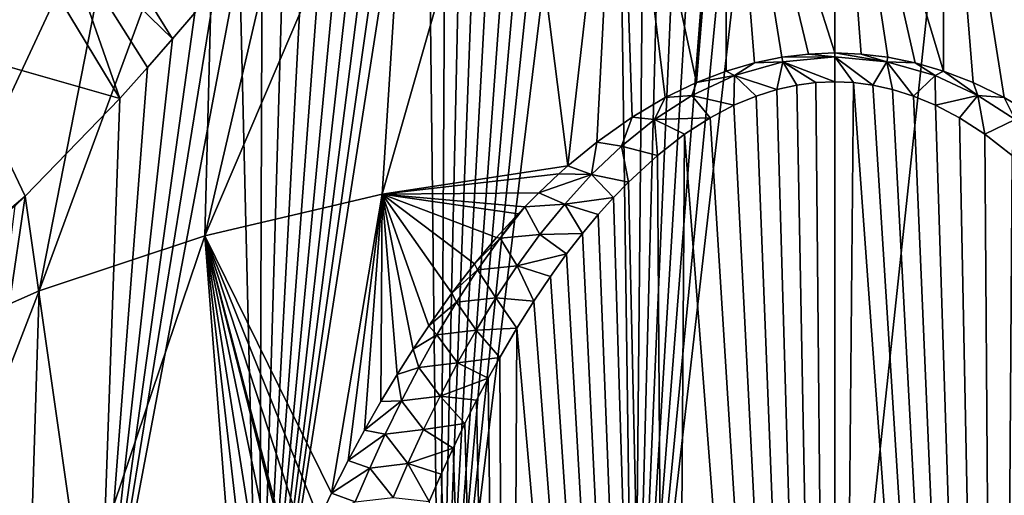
# Model space of a CAD drawing. Header units: metres. Extents: x -109 to 109, y -452 to 89.
# Tile 434 of 656: x 65.32 to 78.83, y -27.6 to -21.07. Entities that reach past the tile are written whole.
import ezdxf

# ---------------------------------------------------------------- set-up
doc = ezdxf.new("R2010")
doc.units = ezdxf.units.M
doc.layers.add('solid_k244270000c71_000_01_01', color=7, linetype='CONTINUOUS')

msp = doc.modelspace()

# ---------------------------------------------------------------- linework, layer by layer
at = {"layer": 'solid_k244270000c71_000_01_01'}
for points in [[(76.5, -32.768631, 4.633224), (76.5, -8.603646, -12.287281), (79.102921, -8.476716, -12.098351)], [(79.256241, -32.622139, 4.842438), (76.5, -32.768631, 4.633224), (79.102921, -8.476716, -12.098351)], [(73.743759, -32.622139, 4.842438), (76.5, -8.603646, -12.287281), (76.5, -32.768631, 4.633224)], [(73.743759, -32.622139, 4.842438), (75.992767, -9.307981, -11.783628), (76.5, -8.603646, -12.287281)], [(73.743759, -32.622139, 4.842438), (75.519783, -9.95563, -11.301472), (75.992767, -9.307981, -11.783628)], [(73.743759, -32.622139, 4.842438), (75.08065, -10.549353, -10.842721), (75.519783, -9.95563, -11.301472)], [(73.743759, -32.622139, 4.842438), (74.670326, -11.09618, -10.405253), (75.08065, -10.549353, -10.842721)], [(73.743759, -32.622139, 4.842438), (74.289726, -11.602024, -9.987907), (74.670326, -11.09618, -10.405253)], [(73.743759, -32.622139, 4.842438), (73.938858, -12.071324, -9.590292), (74.289726, -11.602024, -9.987907)], [(73.743759, -32.622139, 4.842438), (73.468704, -12.718305, -9.028355), (73.938858, -12.071324, -9.590292)], [(71.081375, -32.187649, 5.462956), (73.059021, -13.305793, -8.506477), (73.468704, -12.718305, -9.028355)], [(73.743759, -32.622139, 4.842438), (71.081375, -32.187649, 5.462956), (73.468704, -12.718305, -9.028355)], [(71.081375, -32.187649, 5.462956), (72.700439, -13.838325, -8.024719), (73.059021, -13.305793, -8.506477)], [(71.081375, -32.187649, 5.462956), (72.387001, -14.319567, -7.583116), (72.700439, -13.838325, -8.024719)], [(71.081375, -32.187649, 5.462956), (72.028328, -14.88833, -7.05409), (72.387001, -14.319567, -7.583116)], [(71.081375, -32.187649, 5.462956), (71.718025, -15.391135, -6.579176), (72.028328, -14.88833, -7.05409)], [(71.081375, -32.187649, 5.462956), (71.436028, -15.853216, -6.136007), (71.718025, -15.391135, -6.579176)], [(71.081375, -32.187649, 5.462956), (71.166817, -16.300714, -5.701236), (71.436028, -15.853216, -6.136007)], [(71.081375, -32.187649, 5.462956), (70.904587, -16.737143, -5.27042), (71.166817, -16.300714, -5.701236)], [(68.603516, -31.479954, 6.473648), (70.644066, -17.150661, -4.849516), (70.904587, -16.737143, -5.27042)], [(71.081375, -32.187649, 5.462956), (68.603516, -31.479954, 6.473648), (70.904587, -16.737143, -5.27042)], [(74.602272, -21.933313, 38.566727), (75.012062, -16.850414, 31.401363), (73.536812, -16.968449, 31.232792)], [(74.602272, -21.933313, 38.566727), (75.007797, -21.777161, 38.417278), (75.012062, -16.850414, 31.401363)], [(75.007797, -21.777161, 38.417278), (75.395943, -21.66333, 38.308338), (75.012062, -16.850414, 31.401363)], [(76.499893, -21.526289, 38.17717), (76.5, -16.810957, 31.457714), (75.012062, -16.850414, 31.401363)], [(76.137802, -21.540876, 38.191082), (76.499893, -21.526289, 38.17717), (75.012062, -16.850414, 31.401363)], [(75.771339, -21.585917, 38.234249), (76.137802, -21.540876, 38.191082), (75.012062, -16.850414, 31.401363)], [(75.395943, -21.66333, 38.308338), (75.771339, -21.585917, 38.234249), (75.012062, -16.850414, 31.401363)], [(76.499893, -21.526289, 38.17717), (76.861992, -21.540859, 38.191067), (76.5, -16.810957, 31.457714)], [(77.991974, -21.777081, 38.417202), (77.987938, -16.850414, 31.401363), (76.5, -16.810957, 31.457714)], [(77.603828, -21.663277, 38.308289), (77.991974, -21.777081, 38.417202), (76.5, -16.810957, 31.457714)], [(77.228447, -21.585876, 38.234211), (77.603828, -21.663277, 38.308289), (76.5, -16.810957, 31.457714)], [(76.861992, -21.540859, 38.191067), (77.228447, -21.585876, 38.234211), (76.5, -16.810957, 31.457714)], [(79.763962, -22.749218, 39.346893), (79.463188, -16.968449, 31.232792), (77.987938, -16.850414, 31.401363)], [(79.278618, -22.40696, 39.019848), (79.763962, -22.749218, 39.346893), (77.987938, -16.850414, 31.401363)], [(78.824875, -22.139629, 38.764145), (79.278618, -22.40696, 39.019848), (77.987938, -16.850414, 31.401363)], [(78.397491, -21.933212, 38.566631), (78.824875, -22.139629, 38.764145), (77.987938, -16.850414, 31.401363)], [(77.991974, -21.777081, 38.417202), (78.397491, -21.933212, 38.566631), (77.987938, -16.850414, 31.401363)], [(72.836006, -23.077105, 39.659992), (73.536812, -16.968449, 31.232792), (72.086838, -17.164055, 30.953436)], [(72.836006, -23.077105, 39.659992), (73.235748, -22.749441, 39.347103), (73.536812, -16.968449, 31.232792)], [(73.235748, -22.749441, 39.347103), (73.721115, -22.407129, 39.020012), (73.536812, -16.968449, 31.232792)], [(74.174873, -22.139765, 38.764275), (74.602272, -21.933313, 38.566727), (73.536812, -16.968449, 31.232792)], [(73.721115, -22.407129, 39.020012), (74.174873, -22.139765, 38.764275), (73.536812, -16.968449, 31.232792)], [(68.603516, -31.479954, 6.473648), (70.379669, -17.55057, -4.428955), (70.644066, -17.150661, -4.849516)], [(70.290634, -23.465952, 39.12635), (72.086838, -17.164055, 30.953436), (70.674515, -17.435566, 30.56568)], [(70.290634, -23.465952, 39.12635), (72.836006, -23.077105, 39.659992), (72.086838, -17.164055, 30.953436)], [(67.85965, -24.038185, 38.30912), (70.674515, -17.435566, 30.56568), (69.31189, -17.780661, 30.072832)], [(67.85965, -24.038185, 38.30912), (70.290634, -23.465952, 39.12635), (70.674515, -17.435566, 30.56568)], [(68.603516, -31.479954, 6.473648), (70.114433, -17.946213, -4.003419), (70.379669, -17.55057, -4.428955)], [(67.85965, -24.038185, 38.30912), (69.31189, -17.780661, 30.072832), (68.010597, -18.1964, 29.479094)], [(68.603516, -31.479954, 6.473648), (69.842476, -18.330641, -3.573945), (70.114433, -17.946213, -4.003419)], [(65.583961, -24.79179, 37.232861), (68.010597, -18.1964, 29.479094), (66.781723, -18.679235, 28.789534)], [(65.583961, -24.79179, 37.232861), (67.85965, -24.038185, 38.30912), (68.010597, -18.1964, 29.479094)], [(68.603516, -31.479954, 6.473648), (69.55439, -18.704197, -3.133446), (69.842476, -18.330641, -3.573945)], [(63.731647, -19.821789, 25.650137), (65.720901, -18.570175, 27.437626), (64.069374, -21.801991, 22.822115)], [(65.720901, -18.570175, 27.437626), (65.418373, -20.552326, 24.606819), (64.069374, -21.801991, 22.822115)], [(63.504475, -25.713221, 35.91692), (66.781723, -18.679235, 28.789534), (65.635773, -19.225044, 28.010038)], [(63.504475, -25.713221, 35.91692), (65.583961, -24.79179, 37.232861), (66.781723, -18.679235, 28.789534)], [(68.603516, -31.479954, 6.473648), (69.256699, -19.082554, -2.673422), (69.55439, -18.704197, -3.133446)], [(68.603516, -31.479954, 6.473648), (68.951668, -19.470848, -2.19048), (69.256699, -19.082554, -2.673422)], [(63.504475, -25.713221, 35.91692), (65.635773, -19.225044, 28.010038), (64.58252, -19.829168, 27.147259)], [(66.235313, -19.428638, -0.158202), (67.414154, -21.334579, 0.368523), (65.885651, -19.847311, 0.539514)], [(66.235313, -19.428638, -0.158202), (67.719528, -20.977575, -0.157856), (67.414154, -21.334579, 0.368523)], [(68.603516, -31.479954, 6.473648), (68.644241, -19.856319, -1.695978), (68.951668, -19.470848, -2.19048)], [(65.543068, -20.24926, 1.243706), (64.444382, -21.509459, 3.707725), (63.244152, -19.723843, 3.122838)], [(65.885651, -19.847311, 0.539514), (66.689873, -22.151937, 1.65845), (65.543068, -20.24926, 1.243706)], [(65.885651, -19.847311, 0.539514), (67.414154, -21.334579, 0.368523), (67.073013, -21.724924, 0.9685)], [(65.885651, -19.847311, 0.539514), (67.073013, -21.724924, 0.9685), (66.689873, -22.151937, 1.65845)], [(68.603516, -31.479954, 6.473648), (68.331131, -20.242048, -1.18435), (68.644241, -19.856319, -1.695978)], [(65.063316, -20.23398, 24.711304), (63.671082, -21.523689, 22.86941), (65.418373, -20.552326, 24.606819)], [(65.543068, -20.24926, 1.243706), (66.689873, -22.151937, 1.65845), (64.444382, -21.509459, 3.707725)], [(66.394569, -30.523157, 7.840095), (67.995758, -20.648588, -0.625944), (68.331131, -20.242048, -1.18435)], [(68.603516, -31.479954, 6.473648), (66.394569, -30.523157, 7.840095), (68.331131, -20.242048, -1.18435)], [(63.671082, -21.523689, 22.86941), (64.069374, -21.801991, 22.822115), (65.418373, -20.552326, 24.606819)], [(66.394569, -30.523157, 7.840095), (67.719528, -20.977575, -0.157856), (67.995758, -20.648588, -0.625944)], [(66.394569, -30.523157, 7.840095), (67.414154, -21.334579, 0.368523), (67.719528, -20.977575, -0.157856)], [(66.394569, -30.523157, 7.840095), (67.073013, -21.724924, 0.9685), (67.414154, -21.334579, 0.368523)], [(64.444382, -21.509459, 3.707725), (65.393623, -23.494326, 4.142952), (64.212723, -24.49719, 6.650004)], [(64.444382, -21.509459, 3.707725), (66.689873, -22.151937, 1.65845), (65.393623, -23.494326, 4.142952)], [(75.784851, -21.646906, 38.311966), (75.771339, -21.585917, 38.234249), (75.395943, -21.66333, 38.308338)], [(76.500008, -21.577595, 38.242462), (76.137802, -21.540876, 38.191082), (75.771339, -21.585917, 38.234249)], [(75.784851, -21.646906, 38.311966), (76.500008, -21.577595, 38.242462), (75.771339, -21.585917, 38.234249)], [(75.784851, -21.646906, 38.311966), (76.499939, -21.921095, 38.572323), (76.500008, -21.577595, 38.242462)], [(76.500008, -21.577595, 38.242462), (76.499893, -21.526289, 38.17717), (76.137802, -21.540876, 38.191082)], [(77.215157, -21.646917, 38.311977), (76.861992, -21.540859, 38.191067), (76.499893, -21.526289, 38.17717)], [(76.500008, -21.577595, 38.242462), (77.215157, -21.646917, 38.311977), (76.499893, -21.526289, 38.17717)], [(76.500008, -21.577595, 38.242462), (76.499939, -21.921095, 38.572323), (76.758415, -21.932272, 38.583065)], [(76.500008, -21.577595, 38.242462), (76.758415, -21.932272, 38.583065), (77.021194, -21.966848, 38.616249)], [(76.500008, -21.577595, 38.242462), (77.021194, -21.966848, 38.616249), (77.215157, -21.646917, 38.311977)], [(77.215157, -21.646917, 38.311977), (77.228447, -21.585876, 38.234211), (76.861992, -21.540859, 38.191067)], [(77.215157, -21.646917, 38.311977), (77.603828, -21.663277, 38.308289), (77.228447, -21.585876, 38.234211)], [(66.394569, -30.523157, 7.840095), (66.689873, -22.151937, 1.65845), (67.073013, -21.724924, 0.9685)], [(75.124611, -21.836765, 38.501923), (75.395943, -21.66333, 38.308338), (75.007797, -21.777161, 38.417278)], [(75.124611, -21.836765, 38.501923), (75.784851, -21.646906, 38.311966), (75.395943, -21.66333, 38.308338)], [(75.124611, -21.836765, 38.501923), (75.706535, -22.0273, 38.674259), (75.784851, -21.646906, 38.311966)], [(75.784851, -21.646906, 38.311966), (75.706535, -22.0273, 38.674259), (75.978683, -21.966871, 38.616272)], [(75.784851, -21.646906, 38.311966), (75.978683, -21.966871, 38.616272), (76.241478, -21.932281, 38.583076)], [(75.784851, -21.646906, 38.311966), (76.241478, -21.932281, 38.583076), (76.499939, -21.921095, 38.572323)], [(77.215157, -21.646917, 38.311977), (77.021194, -21.966848, 38.616249), (77.293335, -22.027267, 38.674229)], [(77.215157, -21.646917, 38.311977), (77.875381, -21.836788, 38.501949), (77.603828, -21.663277, 38.308289)], [(77.215157, -21.646917, 38.311977), (77.293335, -22.027267, 38.674229), (77.578941, -22.117689, 38.76099)], [(77.215157, -21.646917, 38.311977), (77.578941, -22.117689, 38.76099), (77.875381, -21.836788, 38.501949)], [(77.875381, -21.836788, 38.501949), (77.991974, -21.777081, 38.417202), (77.603828, -21.663277, 38.308289)], [(74.540291, -22.11132, 38.775558), (75.124611, -21.836765, 38.501923), (74.602272, -21.933313, 38.566727)], [(74.540291, -22.11132, 38.775558), (75.116768, -22.244818, 38.882912), (75.124611, -21.836765, 38.501923)], [(75.124611, -21.836765, 38.501923), (75.007797, -21.777161, 38.417278), (74.602272, -21.933313, 38.566727)], [(75.124611, -21.836765, 38.501923), (75.116768, -22.244818, 38.882912), (75.420937, -22.117735, 38.761036)], [(75.124611, -21.836765, 38.501923), (75.420937, -22.117735, 38.761036), (75.706535, -22.0273, 38.674259)], [(77.875381, -21.836788, 38.501949), (77.578941, -22.117689, 38.76099), (77.883102, -22.244757, 38.882854)], [(77.875381, -21.836788, 38.501949), (78.459679, -22.111355, 38.775597), (77.991974, -21.777081, 38.417202)], [(77.875381, -21.836788, 38.501949), (77.883102, -22.244757, 38.882854), (78.459679, -22.111355, 38.775597)], [(78.459679, -22.111355, 38.775597), (78.397491, -21.933212, 38.566631), (77.991974, -21.777081, 38.417202)], [(74.540291, -22.11132, 38.775558), (74.602272, -21.933313, 38.566727), (74.174873, -22.139765, 38.764275)], [(76.500175, -49.61145, 59.438499), (75.978683, -21.966871, 38.616272), (75.706535, -22.0273, 38.674259)], [(76.500175, -49.61145, 59.438499), (76.241478, -21.932281, 38.583076), (75.978683, -21.966871, 38.616272)], [(76.500175, -49.61145, 59.438499), (76.499939, -21.921095, 38.572323), (76.241478, -21.932281, 38.583076)], [(76.500175, -49.61145, 59.438499), (76.758415, -21.932272, 38.583065), (76.499939, -21.921095, 38.572323)], [(76.500175, -49.61145, 59.438499), (78.749573, -49.424332, 59.474205), (76.758415, -21.932272, 38.583065)], [(78.749573, -49.424332, 59.474205), (77.021194, -21.966848, 38.616249), (76.758415, -21.932272, 38.583065)], [(78.749573, -49.424332, 59.474205), (77.293335, -22.027267, 38.674229), (77.021194, -21.966848, 38.616249)], [(78.459679, -22.111355, 38.775597), (78.824875, -22.139629, 38.764145), (78.397491, -21.933212, 38.566631)], [(74.027016, -22.440483, 39.102158), (74.174873, -22.139765, 38.764275), (73.721115, -22.407129, 39.020012)], [(74.027016, -22.440483, 39.102158), (74.540291, -22.11132, 38.775558), (74.174873, -22.139765, 38.764275)], [(74.027016, -22.440483, 39.102158), (74.790283, -22.416849, 39.047802), (74.540291, -22.11132, 38.775558)], [(74.540291, -22.11132, 38.775558), (74.790283, -22.416849, 39.047802), (75.116768, -22.244818, 38.882912)], [(76.500175, -49.61145, 59.438499), (75.420937, -22.117735, 38.761036), (75.116768, -22.244818, 38.882912)], [(76.500175, -49.61145, 59.438499), (75.706535, -22.0273, 38.674259), (75.420937, -22.117735, 38.761036)], [(78.749573, -49.424332, 59.474205), (77.578941, -22.117689, 38.76099), (77.293335, -22.027267, 38.674229)], [(78.749573, -49.424332, 59.474205), (77.883102, -22.244757, 38.882854), (77.578941, -22.117689, 38.76099)], [(78.459679, -22.111355, 38.775597), (77.883102, -22.244757, 38.882854), (78.209595, -22.416779, 39.047733)], [(78.459679, -22.111355, 38.775597), (78.209595, -22.416779, 39.047733), (78.560089, -22.643457, 39.264759)], [(78.459679, -22.111355, 38.775597), (78.972939, -22.440521, 39.102203), (78.824875, -22.139629, 38.764145)], [(78.459679, -22.111355, 38.775597), (78.560089, -22.643457, 39.264759), (78.972939, -22.440521, 39.102203)], [(78.972939, -22.440521, 39.102203), (79.278618, -22.40696, 39.019848), (78.824875, -22.139629, 38.764145)], [(66.394569, -30.523157, 7.840095), (65.393623, -23.494326, 4.142952), (66.689873, -22.151937, 1.65845)], [(76.500175, -49.61145, 59.438499), (75.116768, -22.244818, 38.882912), (74.790283, -22.416849, 39.047802)], [(78.749573, -49.424332, 59.474205), (78.209595, -22.416779, 39.047733), (77.883102, -22.244757, 38.882854)], [(73.572189, -22.805107, 39.462315), (73.721115, -22.407129, 39.020012), (73.235748, -22.749441, 39.347103)], [(73.572189, -22.805107, 39.462315), (74.027016, -22.440483, 39.102158), (73.721115, -22.407129, 39.020012)], [(74.027016, -22.440483, 39.102158), (74.439781, -22.643551, 39.264847), (74.790283, -22.416849, 39.047802)], [(76.500175, -49.61145, 59.438499), (74.790283, -22.416849, 39.047802), (74.439781, -22.643551, 39.264847)], [(78.749573, -49.424332, 59.474205), (78.560089, -22.643457, 39.264759), (78.209595, -22.416779, 39.047733)], [(73.572189, -22.805107, 39.462315), (74.065681, -22.934404, 39.542969), (74.027016, -22.440483, 39.102158)], [(74.027016, -22.440483, 39.102158), (74.065681, -22.934404, 39.542969), (74.439781, -22.643551, 39.264847)], [(78.972939, -22.440521, 39.102203), (78.560089, -22.643457, 39.264759), (78.934174, -22.934277, 39.542847)], [(74.250687, -49.424377, 59.474197), (74.439781, -22.643551, 39.264847), (74.065681, -22.934404, 39.542969)], [(74.250687, -49.424377, 59.474197), (76.500175, -49.61145, 59.438499), (74.439781, -22.643551, 39.264847)], [(78.749573, -49.424332, 59.474205), (78.934174, -22.934277, 39.542847), (78.560089, -22.643457, 39.264759)], [(73.164246, -23.194029, 39.844757), (73.235748, -22.749441, 39.347103), (72.836006, -23.077105, 39.659992)], [(73.164246, -23.194029, 39.844757), (73.572189, -22.805107, 39.462315), (73.235748, -22.749441, 39.347103)], [(73.164246, -23.194029, 39.844757), (73.670151, -23.298412, 39.89048), (73.572189, -22.805107, 39.462315)], [(73.572189, -22.805107, 39.462315), (73.670151, -23.298412, 39.89048), (74.065681, -22.934404, 39.542969)], [(74.250687, -49.424377, 59.474197), (74.065681, -22.934404, 39.542969), (73.670151, -23.298412, 39.89048)], [(78.749573, -49.424332, 59.474205), (80.986221, -48.856556, 59.580891), (78.934174, -22.934277, 39.542847)], [(72.714241, -23.185268, 39.76318), (72.836006, -23.077105, 39.659992), (70.290634, -23.465952, 39.12635)], [(73.164246, -23.194029, 39.844757), (72.836006, -23.077105, 39.659992), (72.714241, -23.185268, 39.76318)], [(72.439079, -23.444988, 40.010929), (72.714241, -23.185268, 39.76318), (70.290634, -23.465952, 39.12635)], [(73.164246, -23.194029, 39.844757), (72.714241, -23.185268, 39.76318), (72.439079, -23.444988, 40.010929)], [(72.794235, -23.600422, 40.242653), (73.164246, -23.194029, 39.844757), (72.439079, -23.444988, 40.010929)], [(72.794235, -23.600422, 40.242653), (73.464859, -23.510614, 40.092831), (73.164246, -23.194029, 39.844757)], [(73.164246, -23.194029, 39.844757), (73.464859, -23.510614, 40.092831), (73.670151, -23.298412, 39.89048)], [(74.250687, -49.424377, 59.474197), (73.670151, -23.298412, 39.89048), (73.464859, -23.510614, 40.092831)], [(64.212723, -24.49719, 6.650004), (65.393623, -23.494326, 4.142952), (65.25721, -23.624252, 4.419913)], [(64.529739, -29.34984, 9.515763), (65.25721, -23.624252, 4.419913), (65.393623, -23.494326, 4.142952)], [(66.394569, -30.523157, 7.840095), (64.529739, -29.34984, 9.515763), (65.393623, -23.494326, 4.142952)], [(69.595924, -27.571035, 43.907829), (70.290634, -23.465952, 39.12635), (67.85965, -24.038185, 38.30912)], [(69.595924, -27.571035, 43.907829), (69.823265, -27.123228, 43.489021), (70.290634, -23.465952, 39.12635)], [(69.823265, -27.123228, 43.489021), (70.049217, -26.70377, 43.095982), (70.290634, -23.465952, 39.12635)], [(70.049217, -26.70377, 43.095982), (70.272957, -26.309658, 42.725487), (70.290634, -23.465952, 39.12635)], [(70.272957, -26.309658, 42.725487), (70.494537, -25.940689, 42.378048), (70.290634, -23.465952, 39.12635)], [(72.246048, -23.639669, 40.19643), (72.439079, -23.444988, 40.010929), (70.290634, -23.465952, 39.12635)], [(72.15451, -23.736061, 40.288345), (72.246048, -23.639669, 40.19643), (70.290634, -23.465952, 39.12635)], [(71.860703, -24.06086, 40.597374), (72.15451, -23.736061, 40.288345), (70.290634, -23.465952, 39.12635)], [(71.55838, -24.423212, 40.941902), (71.860703, -24.06086, 40.597374), (70.290634, -23.465952, 39.12635)], [(71.247765, -24.825508, 41.323631), (71.55838, -24.423212, 40.941902), (70.290634, -23.465952, 39.12635)], [(70.929482, -25.2714, 41.745869), (71.247765, -24.825508, 41.323631), (70.290634, -23.465952, 39.12635)], [(70.713501, -25.595116, 42.051991), (70.929482, -25.2714, 41.745869), (70.290634, -23.465952, 39.12635)], [(70.494537, -25.940689, 42.378048), (70.713501, -25.595116, 42.051991), (70.290634, -23.465952, 39.12635)], [(72.794235, -23.600422, 40.242653), (72.439079, -23.444988, 40.010929), (72.246048, -23.639669, 40.19643)], [(72.455254, -24.019844, 40.651596), (72.794235, -23.600422, 40.242653), (72.246048, -23.639669, 40.19643)], [(72.455254, -24.019844, 40.651596), (73.040207, -24.003469, 40.561764), (72.794235, -23.600422, 40.242653)], [(72.794235, -23.600422, 40.242653), (73.254837, -23.745285, 40.316261), (73.464859, -23.510614, 40.092831)], [(72.794235, -23.600422, 40.242653), (73.040207, -24.003469, 40.561764), (73.254837, -23.745285, 40.316261)], [(74.250687, -49.424377, 59.474197), (73.464859, -23.510614, 40.092831), (73.254837, -23.745285, 40.316261)], [(71.907738, -24.070471, 40.625702), (72.15451, -23.736061, 40.288345), (71.860703, -24.06086, 40.597374)], [(71.907738, -24.070471, 40.625702), (72.246048, -23.639669, 40.19643), (72.15451, -23.736061, 40.288345)], [(72.455254, -24.019844, 40.651596), (72.246048, -23.639669, 40.19643), (71.907738, -24.070471, 40.625702)], [(74.250687, -49.424377, 59.474197), (73.254837, -23.745285, 40.316261), (73.040207, -24.003469, 40.561764)], [(65.378822, -31.367174, 45.478718), (67.85965, -24.038185, 38.30912), (65.583961, -24.79179, 37.232861)], [(65.378822, -31.367174, 45.478718), (68.362465, -30.517937, 46.629192), (67.85965, -24.038185, 38.30912)], [(69.424431, -27.925196, 44.237926), (69.595924, -27.571035, 43.907829), (67.85965, -24.038185, 38.30912)], [(69.252365, -28.296379, 44.583023), (69.424431, -27.925196, 44.237926), (67.85965, -24.038185, 38.30912)], [(69.080116, -28.686176, 44.944736), (69.252365, -28.296379, 44.583023), (67.85965, -24.038185, 38.30912)], [(69.058144, -28.737127, 44.991928), (69.080116, -28.686176, 44.944736), (67.85965, -24.038185, 38.30912)], [(68.90757, -29.093779, 45.321602), (69.058144, -28.737127, 44.991928), (67.85965, -24.038185, 38.30912)], [(68.725388, -29.544958, 45.73732), (68.90757, -29.093779, 45.321602), (67.85965, -24.038185, 38.30912)], [(68.543686, -30.019964, 46.173744), (68.725388, -29.544958, 45.73732), (67.85965, -24.038185, 38.30912)], [(68.362465, -30.517937, 46.629192), (68.543686, -30.019964, 46.173744), (67.85965, -24.038185, 38.30912)], [(72.142349, -24.449526, 41.068817), (72.455254, -24.019844, 40.651596), (71.907738, -24.070471, 40.625702)], [(72.142349, -24.449526, 41.068817), (72.821121, -24.286545, 40.830574), (72.455254, -24.019844, 40.651596)], [(72.455254, -24.019844, 40.651596), (72.821121, -24.286545, 40.830574), (73.040207, -24.003469, 40.561764)], [(74.250687, -49.424377, 59.474197), (73.040207, -24.003469, 40.561764), (72.821121, -24.286545, 40.830574)], [(71.907738, -24.070471, 40.625702), (71.860703, -24.06086, 40.597374), (71.55838, -24.423212, 40.941902)], [(71.598183, -24.505932, 41.057335), (71.907738, -24.070471, 40.625702), (71.55838, -24.423212, 40.941902)], [(72.142349, -24.449526, 41.068817), (71.907738, -24.070471, 40.625702), (71.598183, -24.505932, 41.057335)], [(72.142349, -24.449526, 41.068817), (72.597809, -24.596777, 41.124588), (72.821121, -24.286545, 40.830574)], [(74.250687, -49.424377, 59.474197), (72.821121, -24.286545, 40.830574), (72.597809, -24.596777, 41.124588)], [(71.598183, -24.505932, 41.057335), (71.55838, -24.423212, 40.941902), (71.247765, -24.825508, 41.323631)], [(71.31086, -24.94776, 41.493023), (71.598183, -24.505932, 41.057335), (71.247765, -24.825508, 41.323631)], [(71.851578, -24.887417, 41.492287), (71.598183, -24.505932, 41.057335), (71.31086, -24.94776, 41.493023)], [(71.851578, -24.887417, 41.492287), (72.142349, -24.449526, 41.068817), (71.598183, -24.505932, 41.057335)], [(71.851578, -24.887417, 41.492287), (72.370392, -24.934988, 41.444622), (72.142349, -24.449526, 41.068817)], [(72.142349, -24.449526, 41.068817), (72.370392, -24.934988, 41.444622), (72.597809, -24.596777, 41.124588)], [(74.250687, -49.424377, 59.474197), (72.597809, -24.596777, 41.124588), (72.370392, -24.934988, 41.444622)], [(62.648952, -32.410088, 43.927177), (65.583961, -24.79179, 37.232861), (63.504475, -25.713221, 35.91692)], [(62.648952, -32.410088, 43.927177), (65.378822, -31.367174, 45.478718), (65.583961, -24.79179, 37.232861)], [(71.31086, -24.94776, 41.493023), (71.247765, -24.825508, 41.323631), (70.929482, -25.2714, 41.745869)], [(71.042633, -25.394951, 41.931786), (71.31086, -24.94776, 41.493023), (70.929482, -25.2714, 41.745869)], [(71.580002, -25.332144, 41.920635), (71.31086, -24.94776, 41.493023), (71.042633, -25.394951, 41.931786)], [(71.580002, -25.332144, 41.920635), (71.851578, -24.887417, 41.492287), (71.31086, -24.94776, 41.493023)], [(71.580002, -25.332144, 41.920635), (72.139183, -25.304077, 41.793015), (71.851578, -24.887417, 41.492287)], [(71.851578, -24.887417, 41.492287), (72.139183, -25.304077, 41.793015), (72.370392, -24.934988, 41.444622)], [(74.250687, -49.424377, 59.474197), (72.370392, -24.934988, 41.444622), (72.139183, -25.304077, 41.793015)], [(71.042633, -25.394951, 41.931786), (70.929482, -25.2714, 41.745869), (70.713501, -25.595116, 42.051991)], [(71.325233, -25.782631, 42.352776), (71.580002, -25.332144, 41.920635), (71.042633, -25.394951, 41.931786)], [(71.325233, -25.782631, 42.352776), (71.904366, -25.705538, 42.171062), (71.580002, -25.332144, 41.920635)], [(71.580002, -25.332144, 41.920635), (71.904366, -25.705538, 42.171062), (72.139183, -25.304077, 41.793015)], [(72.013924, -48.856609, 59.580879), (72.139183, -25.304077, 41.793015), (71.904366, -25.705538, 42.171062)], [(72.013924, -48.856609, 59.580879), (74.250687, -49.424377, 59.474197), (72.139183, -25.304077, 41.793015)], [(70.791183, -25.846809, 42.372921), (71.042633, -25.394951, 41.931786), (70.713501, -25.595116, 42.051991)], [(71.325233, -25.782631, 42.352776), (71.042633, -25.394951, 41.931786), (70.791183, -25.846809, 42.372921)], [(70.791183, -25.846809, 42.372921), (70.713501, -25.595116, 42.051991), (70.494537, -25.940689, 42.378048)], [(71.085434, -26.238127, 42.787949), (71.325233, -25.782631, 42.352776), (70.791183, -25.846809, 42.372921)], [(71.085434, -26.238127, 42.787949), (71.745934, -25.992239, 42.44046), (71.325233, -25.782631, 42.352776)], [(71.325233, -25.782631, 42.352776), (71.745934, -25.992239, 42.44046), (71.904366, -25.705538, 42.171062)], [(72.013924, -48.856609, 59.580879), (71.904366, -25.705538, 42.171062), (71.745934, -25.992239, 42.44046)], [(70.554573, -26.302776, 42.815876), (70.791183, -25.846809, 42.372921), (70.494537, -25.940689, 42.378048)], [(71.085434, -26.238127, 42.787949), (70.791183, -25.846809, 42.372921), (70.554573, -26.302776, 42.815876)], [(70.554573, -26.302776, 42.815876), (70.494537, -25.940689, 42.378048), (70.272957, -26.309658, 42.725487)], [(71.085434, -26.238127, 42.787949), (71.58609, -26.294907, 42.724339), (71.745934, -25.992239, 42.44046)], [(72.013924, -48.856609, 59.580879), (71.745934, -25.992239, 42.44046), (71.58609, -26.294907, 42.724339)], [(70.554573, -26.302776, 42.815876), (70.272957, -26.309658, 42.725487), (70.049217, -26.70377, 43.095982)], [(70.331261, -26.762424, 43.260223), (70.554573, -26.302776, 42.815876), (70.049217, -26.70377, 43.095982)], [(70.859009, -26.69799, 43.225491), (70.554573, -26.302776, 42.815876), (70.331261, -26.762424, 43.260223)], [(70.859009, -26.69799, 43.225491), (71.085434, -26.238127, 42.787949), (70.554573, -26.302776, 42.815876)], [(70.859009, -26.69799, 43.225491), (71.424995, -26.615086, 43.023869), (71.085434, -26.238127, 42.787949)], [(71.085434, -26.238127, 42.787949), (71.424995, -26.615086, 43.023869), (71.58609, -26.294907, 42.724339)], [(72.013924, -48.856609, 59.580879), (71.58609, -26.294907, 42.724339), (71.424995, -26.615086, 43.023869)], [(70.331261, -26.762424, 43.260223), (70.049217, -26.70377, 43.095982), (69.823265, -27.123228, 43.489021)], [(70.64476, -27.161781, 43.664936), (70.859009, -26.69799, 43.225491), (70.331261, -26.762424, 43.260223)], [(70.64476, -27.161781, 43.664936), (71.262619, -26.952185, 43.338676), (70.859009, -26.69799, 43.225491)], [(70.859009, -26.69799, 43.225491), (71.262619, -26.952185, 43.338676), (71.424995, -26.615086, 43.023869)], [(72.013924, -48.856609, 59.580879), (71.424995, -26.615086, 43.023869), (71.262619, -26.952185, 43.338676)], [(70.12001, -27.225428, 43.705616), (70.331261, -26.762424, 43.260223), (69.823265, -27.123228, 43.489021)], [(70.64476, -27.161781, 43.664936), (70.331261, -26.762424, 43.260223), (70.12001, -27.225428, 43.705616)], [(70.64476, -27.161781, 43.664936), (71.099258, -27.308481, 43.670437), (71.262619, -26.952185, 43.338676)], [(72.013924, -48.856609, 59.580879), (71.262619, -26.952185, 43.338676), (71.099258, -27.308481, 43.670437)], [(70.12001, -27.225428, 43.705616), (69.823265, -27.123228, 43.489021), (69.595924, -27.571035, 43.907829)], [(69.919724, -27.691496, 44.151764), (70.12001, -27.225428, 43.705616), (69.595924, -27.571035, 43.907829)], [(70.441589, -27.629099, 44.105858), (70.12001, -27.225428, 43.705616), (69.919724, -27.691496, 44.151764)], [(70.441589, -27.629099, 44.105858), (70.64476, -27.161781, 43.664936), (70.12001, -27.225428, 43.705616)], [(70.441589, -27.629099, 44.105858), (70.934906, -27.683903, 44.019154), (70.64476, -27.161781, 43.664936)], [(70.64476, -27.161781, 43.664936), (70.934906, -27.683903, 44.019154), (71.099258, -27.308481, 43.670437)], [(72.013924, -48.856609, 59.580879), (71.099258, -27.308481, 43.670437), (70.934906, -27.683903, 44.019154)], [(69.919724, -27.691496, 44.151764), (69.595924, -27.571035, 43.907829), (69.424431, -27.925196, 44.237926)]]:
    msp.add_3dface(points, dxfattribs=at)

doc.saveas('drawing.dxf')
